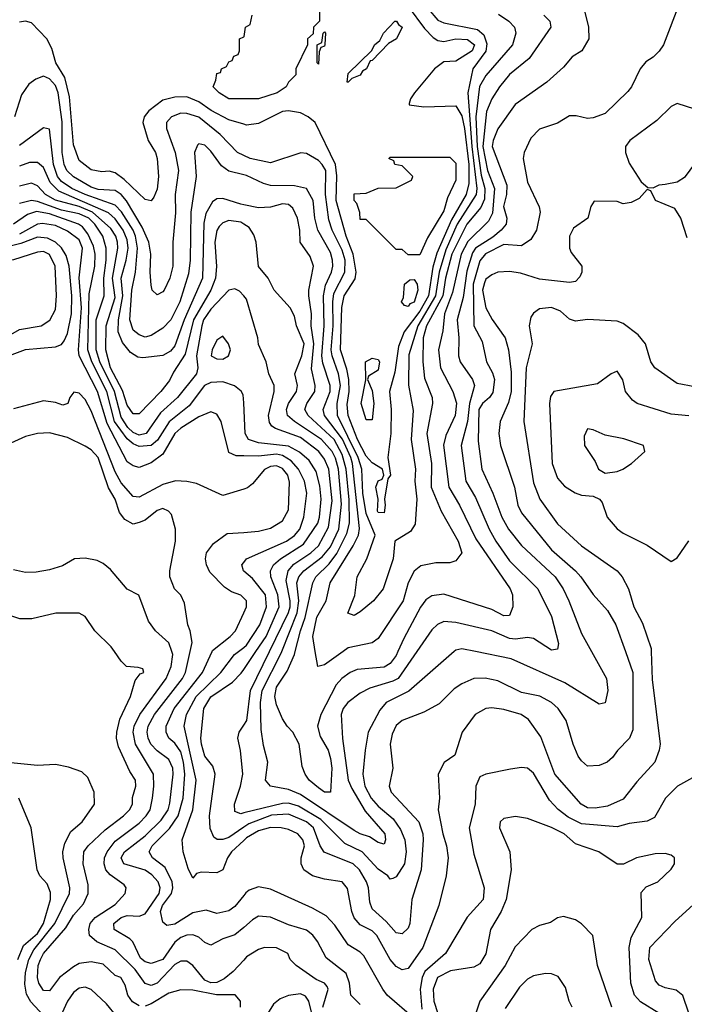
# Model space of a CAD drawing. Header units: inches. Extents: x 1793389 to 1900389, y 320802 to 470796.
# Tile 675 of 752: x 1869250 to 1871474, y 438820 to 442115. Entities that reach past the tile are written whole.
import ezdxf

# ---------------------------------------------------------------- set-up
doc = ezdxf.new("R2010")
doc.units = ezdxf.units.IN
doc.header["$MEASUREMENT"] = 0
for name, color, linetype in [('B8463', 7, 'Continuous'), ('B8464', 7, 'Continuous'), ('B8473', 7, 'Continuous'), ('B8474', 7, 'Continuous')]:
    doc.layers.add(name, color=color, linetype=linetype)

msp = doc.modelspace()

# ---------------------------------------------------------------- linework, layer by layer
at = {"layer": 'B8463', "color": 2}
for points, elevation in [([(1869650, 438814.5), (1869628.2, 438828.2), (1869612, 438850), (1869603.7, 438883.7), (1869589.3, 438909.3), (1869570, 438916), (1869530, 438954), (1869490, 438962.4), (1869450, 438956.2), (1869430, 438945.6), (1869383.8, 438910), (1869350, 438865.2), (1869330, 438866), (1869315.1, 438890), (1869309.8, 438909.8), (1869312.4, 438950), (1869319.8, 438970), (1869330, 438990.3), (1869404.8, 439075.2), (1869430, 439118.4), (1869463.5, 439156.5), (1869479.7, 439190), (1869479.7, 439219.7), (1869463, 439290), (1869465.6, 439330), (1869479.5, 439350), (1869536.4, 439403.6), (1869598.4, 439450), (1869618.4, 439470), (1869627.8, 439490), (1869628.2, 439511.8), (1869639.5, 439550), (1869638, 439570), (1869618.9, 439598.9), (1869581, 439681), (1869574.7, 439710), (1869575.4, 439730), (1869585.6, 439774.4), (1869620.9, 439850), (1869637.2, 439902.8), (1869654, 439926), (1869666, 439930), (1869662, 439942), (1869647.3, 439947.3), (1869608, 439950), (1869590, 439968), (1869567.9, 440000)], 354), ([(1870000, 438967.7), (1869964.9, 438930), (1869935, 438905), (1869910, 438892.8), (1869890, 438891.9), (1869870, 438901), (1869829.7, 438949.7), (1869810, 438963.7), (1869790, 438964.5), (1869770, 438953.3), (1869710.4, 438890), (1869690, 438883), (1869670, 438889.6), (1869636.6, 438936.6), (1869570, 439002.4), (1869508.5, 439028.5), (1869484.5, 439050), (1869482, 439070), (1869486.6, 439090), (1869502.9, 439110), (1869570, 439154), (1869603.7, 439190), (1869606.6, 439210), (1869599.7, 439219.7), (1869553.5, 439253.5), (1869538.9, 439270), (1869533.5, 439290), (1869534.2, 439310), (1869542.7, 439330), (1869570, 439366), (1869650, 439425.7), (1869674, 439450), (1869686.6, 439470), (1869694.7, 439510), (1869699.8, 439550), (1869698.3, 439590), (1869637.7, 439690), (1869629.7, 439730), (1869633.7, 439750), (1869652.4, 439790), (1869741, 439910), (1869757.7, 439950), (1869763, 439990), (1869759.6, 440000)], 350), ([(1870000, 439077.2), (1869970, 439051.8), (1869930, 439038.4), (1869890, 439017.2), (1869870, 439026.6), (1869850, 439044.5), (1869830, 439051.8), (1869810, 439051.3), (1869790, 439043), (1869770, 439027.8), (1869730, 438969.7), (1869690, 438956.4), (1869670, 438962), (1869654.5, 438974.5), (1869628.6, 439028.6), (1869618.8, 439038.8), (1869566.6, 439070), (1869565.1, 439090), (1869590, 439110.3), (1869610, 439117.4), (1869650, 439114.4), (1869670, 439122.8), (1869717.3, 439190), (1869720.5, 439210), (1869714, 439230), (1869693.1, 439253.1), (1869670, 439268.3), (1869599.3, 439290), (1869589.6, 439310), (1869600.7, 439330), (1869670, 439384), (1869723.9, 439436.1), (1869747.1, 439470), (1869752.4, 439492.4), (1869764.4, 439590), (1869763.1, 439610), (1869750, 439638.4), (1869710, 439668), (1869689.8, 439689.8), (1869680.4, 439710), (1869677.6, 439730), (1869680.9, 439750), (1869701.5, 439790), (1869795.1, 439910), (1869805.7, 439930), (1869821, 440000)], 346), ([(1870000, 439184.3), (1869970, 439147), (1869950, 439132.7), (1869910, 439124), (1869874.6, 439134.6), (1869830, 439126.3), (1869770, 439088.3), (1869743.3, 439083.3), (1869730, 439094.5), (1869721.2, 439130), (1869727.9, 439150), (1869758.8, 439190), (1869763.1, 439210), (1869760.3, 439230), (1869737.8, 439277.8), (1869695.1, 439310), (1869683.6, 439330), (1869693.3, 439350), (1869752.1, 439407.9), (1869780.3, 439450), (1869797.4, 439510), (1869802.9, 439590), (1869799.1, 439630), (1869790, 439665.1), (1869770, 439693.3), (1869749.6, 439710), (1869740.7, 439730), (1869740.5, 439750), (1869767.1, 439810), (1869862, 439930), (1869894.4, 440000)], 342), ([(1870000, 439367.4), (1869958.7, 439330), (1869945.7, 439310), (1869930, 439269.2), (1869910, 439259.6), (1869858, 439262), (1869842.4, 439257.6), (1869830, 439242), (1869814.5, 439274.5), (1869797, 439330), (1869794, 439370), (1869829.8, 439470), (1869840.9, 439570), (1869800.4, 439750), (1869808.4, 439790), (1869841.5, 439850), (1869923.5, 439930), (1869969.6, 439990), (1869982.2, 440000)], 338), ([(1870000, 439412), (1869950, 439378), (1869930, 439371.2), (1869911.5, 439371.5), (1869899.6, 439379.6), (1869887.5, 439407.5), (1869885.6, 439450), (1869904.5, 439590), (1869896.9, 439616.9), (1869869.6, 439650), (1869858.4, 439690), (1869856.2, 439710), (1869867.1, 439810), (1869890, 439848.2), (1869962.7, 439897.3), (1869991.7, 439928.3), (1870000, 439940.4)], 334), ([(1870000, 439460), (1869990, 439457.6), (1869970, 439465.2), (1869969.6, 439490), (1869989.6, 439550), (1869996.9, 439590), (1869989.6, 439669.6), (1869980.9, 439710), (1869984.5, 439730), (1870000, 439753.3)], 330), ([(1869330, 438782.6), (1869287.7, 438827.7), (1869273.8, 438853.8), (1869267.6, 438887.6), (1869270, 438926), (1869281.1, 438970), (1869297.8, 439002.2), (1869367.7, 439090), (1869417.6, 439190), (1869418.7, 439210), (1869396.3, 439310), (1869394.7, 439330), (1869401.5, 439358.6), (1869422, 439398), (1869459.3, 439430), (1869501.2, 439490), (1869499.3, 439530), (1869478.6, 439578.6), (1869458, 439598), (1869413.6, 439613.6), (1869370, 439622), (1869310, 439619), (1869210, 439629.3)], 358), ([(1869243.8, 438970), (1869263, 439017), (1869310, 439057.2), (1869330.7, 439090), (1869353.3, 439170), (1869354.1, 439194.1), (1869342.5, 439222.5), (1869318, 439250), (1869309.3, 439270), (1869289.3, 439410), (1869248, 439510)], 362), ([(1869610, 438736.9), (1869541.1, 438821.1), (1869490, 438869.3), (1869470, 438877), (1869450, 438874), (1869430, 438859.5), (1869410.4, 438830), (1869391.2, 438788.8)], 358), ([(1869989.3, 438810), (1869989.2, 438830), (1869971.9, 438851.9), (1869909, 438851), (1869830, 438867.1), (1869790, 438868.2), (1869750, 438857.4), (1869690, 438821.6), (1869670, 438814)], 354)]:
    msp.add_lwpolyline(points, dxfattribs=dict(at, elevation=elevation))
at = {"layer": 'B8464', "color": 2}
for points, elevation in [([(1870000, 441764.9), (1869950, 441779.7), (1869890.7, 441810.7), (1869850, 441839.8), (1869810, 441856.4), (1869770, 441855.6), (1869730, 441844.8), (1869682.4, 441810), (1869667.3, 441790), (1869662, 441770), (1869680.4, 441710), (1869704.9, 441670), (1869710.5, 441650), (1869714.9, 441590), (1869710, 441548), (1869699.3, 441520.7), (1869690, 441508.7), (1869670, 441512.7), (1869600, 441580), (1869570, 441602), (1869550, 441607.6), (1869525.4, 441605.4), (1869490, 441612), (1869450, 441643.7), (1869430, 441695.3), (1869416.9, 441856.9), (1869401.3, 441921.3), (1869371.1, 441970), (1869358.3, 442018.3), (1869340.9, 442050), (1869290, 442103.7), (1869270, 442109.4), (1869250, 442106)], 310), ([(1870000, 441849.5), (1869950, 441849.6), (1869918, 441870), (1869898, 441890), (1869907.3, 441912.7), (1869910, 441934), (1869922, 441938), (1869926, 441950), (1869942, 441958), (1869950, 441974), (1869962, 441978), (1869967.3, 441992.7), (1869982, 441998), (1869986, 442010), (1869986, 442050), (1870000, 442057)], 306), ([(1870000, 441660.3), (1869979.3, 441670), (1869921.6, 441730), (1869850, 441788.4), (1869810, 441801.1), (1869790, 441801.3), (1869758.8, 441790), (1869742, 441770), (1869741.6, 441750), (1869770.2, 441670.2), (1869782.3, 441610), (1869770.3, 441530), (1869771.5, 441468.5), (1869763.1, 441370), (1869763, 441290), (1869752.4, 441250), (1869733.4, 441210), (1869730, 441204), (1869710, 441194), (1869694, 441210), (1869690, 441226), (1869686.6, 441270), (1869689.7, 441330.3), (1869682.3, 441370), (1869660.8, 441420.8), (1869608.4, 441508.4), (1869590, 441529.7), (1869570, 441542.6), (1869513.3, 441546.7), (1869490, 441554.2), (1869430, 441588.6), (1869408.7, 441610), (1869399.8, 441630), (1869392.5, 441670), (1869392.6, 441772.6), (1869378.7, 441870), (1869370, 441894.5), (1869350, 441917), (1869330, 441925.2), (1869304, 441916), (1869280.7, 441899.3), (1869256.8, 441863.2), (1869232.7, 441790)], 314), ([(1870000, 441595.2), (1869950, 441607.3), (1869925.6, 441625.6), (1869890, 441675.1), (1869870, 441695.1), (1869850, 441699), (1869845.2, 441694.8), (1869835.5, 441670), (1869841.1, 441590), (1869823.6, 441470), (1869820.8, 441310), (1869815.3, 441264.7), (1869786.5, 441170), (1869756.5, 441110), (1869730, 441082), (1869690, 441058), (1869670, 441052.7), (1869650, 441059.5), (1869630, 441076), (1869619.1, 441110), (1869625.3, 441210), (1869637.6, 441270), (1869644.2, 441350), (1869637.8, 441390), (1869629.8, 441410), (1869591.6, 441471.6), (1869570, 441494.2), (1869469.7, 441530), (1869424.7, 441550), (1869390, 441573.5), (1869377.4, 441590), (1869364, 441630), (1869350, 441748.7), (1869330, 441752.7), (1869250, 441693.6)], 318), ([(1870000, 441494.8), (1869990, 441496.9), (1869930, 441516.2), (1869910, 441515.1), (1869895.3, 441504.7), (1869873.8, 441466.2), (1869866.4, 441433.6), (1869862.3, 441250), (1869800.6, 441110), (1869770, 441023.7), (1869754.8, 441005.2), (1869730, 440991.3), (1869662.9, 440982.9), (1869645.6, 440985.6), (1869621, 441001), (1869594.8, 441034.8), (1869580.3, 441070), (1869581.4, 441110), (1869595.7, 441190), (1869589.9, 441250), (1869607.2, 441310), (1869613.6, 441350), (1869610, 441378), (1869597.3, 441410), (1869570, 441448.6), (1869548, 441468), (1869381, 441541), (1869352.7, 441570), (1869330, 441619.5), (1869310, 441636.3), (1869283.8, 441636.2), (1869250, 441624.7)], 322), ([(1870000, 441430.6), (1869990, 441436.9), (1869950, 441443), (1869930, 441435.1), (1869917.5, 441422.5), (1869910, 441409), (1869903.9, 441370), (1869909, 441289), (1869905.2, 441250), (1869890.2, 441210), (1869832.5, 441110), (1869804.6, 440995.4), (1869764.9, 440935.1), (1869752.3, 440907.7), (1869723.1, 440870), (1869650, 440796.2), (1869630, 440796.2), (1869610, 440824.5), (1869594.1, 440874.1), (1869554.6, 440950), (1869539.3, 441010), (1869540.3, 441090), (1869570, 441184.7), (1869561.3, 441250), (1869579.3, 441350), (1869577.4, 441370), (1869571.7, 441390), (1869555.7, 441415.7), (1869494, 441470), (1869450, 441489.3), (1869370, 441510.7), (1869336.9, 441530), (1869310, 441558.7), (1869290, 441568), (1869250, 441558)], 326), ([(1870000, 441190.5), (1869986.3, 441206.3), (1869970, 441214), (1869950, 441209.3), (1869890, 441146.3), (1869865.6, 441110), (1869860.2, 441090), (1869842.6, 440990), (1869847, 440950), (1869842.4, 440930), (1869778.7, 440850), (1869721.5, 440798.5), (1869674, 440730), (1869650, 440724.8), (1869630, 440733.3), (1869612.3, 440750), (1869590, 440784.7), (1869567.9, 440870), (1869518.5, 440970), (1869505.9, 441010), (1869506.4, 441110), (1869533.3, 441190), (1869532.1, 441250), (1869539.8, 441310), (1869539.8, 441350), (1869528.4, 441390), (1869502.2, 441430), (1869482.4, 441450), (1869450, 441464.7), (1869390, 441477.2), (1869310, 441506.5), (1869290, 441509.8), (1869250, 441499.2)], 330), ([(1870000, 440833), (1869998.7, 440858.7), (1869991.4, 440871.4), (1869969.7, 440889.7), (1869930, 440902.6), (1869890, 440900.4), (1869869.4, 440890.6), (1869817.2, 440822.8), (1869750.9, 440769.1), (1869712.1, 440707.9), (1869690.1, 440689.9), (1869650, 440686.8), (1869630, 440694.8), (1869610, 440711.8), (1869567.9, 440770), (1869541.9, 440870), (1869491.9, 440970), (1869478.8, 441010), (1869483.1, 441196.9), (1869501.4, 441290), (1869502.8, 441330), (1869497, 441357), (1869478.4, 441398.4), (1869460.9, 441420.9), (1869447.3, 441430), (1869350, 441465.4), (1869307.2, 441472.8), (1869276.8, 441463.2), (1869230.2, 441429.8)], 334), ([(1870000, 440654.7), (1869975.1, 440655.1), (1869950, 440666.6), (1869924.5, 440770), (1869910, 440794), (1869890, 440802.7), (1869850, 440786), (1869790, 440748.2), (1869770, 440729.6), (1869730, 440660.7), (1869690, 440632), (1869650, 440616), (1869630, 440622), (1869610, 440635.1), (1869543.2, 440763.2), (1869510.7, 440870), (1869449.7, 440990), (1869447.7, 441010), (1869457.6, 441150), (1869449.1, 441250.9), (1869460.3, 441350), (1869450, 441377.4), (1869410, 441407.4), (1869370, 441426.2), (1869327.2, 441432.8), (1869310, 441429.8), (1869250, 441397.1)], 338), ([(1869190, 440981.3), (1869270, 441010.4), (1869370, 441020.4), (1869390, 441028), (1869399.8, 441040.2), (1869410, 441064.7), (1869424.2, 441130), (1869425, 441190), (1869415.7, 441290), (1869405.5, 441325.5), (1869390.8, 441350.8), (1869369.8, 441369.8), (1869343.2, 441383.2), (1869310, 441387.1), (1869254.7, 441365.3), (1869210, 441354.4)], 342), ([(1870000, 440543.6), (1869930, 440522), (1869842, 440562), (1869809.7, 440569.7), (1869771.5, 440571.5), (1869730, 440558.9), (1869650, 440517), (1869630, 440519.3), (1869590, 440564.5), (1869570, 440602), (1869490, 440805.2), (1869470, 440844), (1869450, 440865.2), (1869431.6, 440868.4), (1869418, 440850), (1869411.3, 440830), (1869395.3, 440824.7), (1869370, 440834), (1869330, 440839.3), (1869230, 440812)], 342), ([(1869821, 440000), (1869827.6, 440030), (1869820.9, 440070), (1869812.7, 440090), (1869802, 440162), (1869789.3, 440189.3), (1869769, 440210), (1869753.2, 440250), (1869752.7, 440270), (1869772, 440370), (1869772, 440410), (1869758.4, 440458.4), (1869748.7, 440470), (1869730, 440479.3), (1869710, 440472.3), (1869670, 440439.5), (1869650, 440431.6), (1869630, 440427), (1869602.4, 440442.4), (1869585, 440465), (1869569.7, 440510), (1869548.2, 440548.2), (1869513.1, 440650), (1869490, 440674.7), (1869470, 440687.8), (1869410, 440716.9), (1869350, 440731.6), (1869310.5, 440729.5), (1869270, 440719.5), (1869208.5, 440691.5)], 346), ([(1870000, 440179), (1869990, 440189), (1869959.5, 440199.5), (1869935.3, 440215.3), (1869886.2, 440266.2), (1869875.1, 440290), (1869872.3, 440310), (1869876, 440330), (1869898.6, 440361.4), (1869945.2, 440394.8), (1870000, 440399.1)], 342), ([(1869759.6, 440000), (1869749.7, 440029.7), (1869705.2, 440070), (1869682, 440102), (1869649.2, 440189.2), (1869610, 440208.7), (1869554.8, 440274.8), (1869530, 440295.3), (1869510, 440305.2), (1869470, 440313.2), (1869434, 440310), (1869393.2, 440286.8), (1869350, 440273.2), (1869305.6, 440265.6), (1869270, 440265.2), (1869230, 440273.2)], 350), ([(1870000, 440269.2), (1869999, 440270), (1869994, 440290), (1870000, 440297.8)], 338), ([(1869567.9, 440000), (1869556.5, 440016.5), (1869502, 440070), (1869470, 440118), (1869450, 440128.7), (1869371.1, 440128.9), (1869290.7, 440109.3), (1869250.7, 440109.3), (1869130, 440149), (1869110, 440149.2), (1869035.2, 440124.8), (1868990, 440117.2), (1868981, 440110), (1868974.8, 440090), (1868980.4, 440030), (1868989.6, 440000)], 354), ([(1869894.4, 440000), (1869896.2, 440003.8), (1869955.1, 440050), (1869972.3, 440070), (1870000, 440130.1)], 342), ([(1869982.2, 440000), (1870000, 440014.1)], 338)]:
    msp.add_lwpolyline(points, dxfattribs=dict(at, elevation=elevation))
for points, elevation in [([(1869330, 441338.4), (1869310, 441337), (1869230, 441311.1), (1869150, 441301.1), (1869110, 441291.1), (1869042.8, 441270), (1868990, 441229.4), (1868975.8, 441204.2), (1868960.4, 441130), (1868968.4, 441071.6), (1869002.9, 440982.9), (1869023.7, 440963.7), (1869050, 440964.4), (1869250, 441078.4), (1869322, 441090), (1869351.1, 441108.9), (1869370, 441144.7), (1869373.3, 441190), (1869369.5, 441290), (1869350, 441329.2)], 346), ([(1869930, 441055.3), (1869910, 441042), (1869894, 441010), (1869890.8, 440990), (1869910, 440979.3), (1869930, 440979.1), (1869949, 440990), (1869956, 441010), (1869949, 441030)], 334)]:
    msp.add_lwpolyline(points, close=True, dxfattribs=dict(at, elevation=elevation))
at = {"layer": 'B8473', "color": 2}
for points, elevation in [([(1870704.1, 440000), (1870552.5, 439867.5), (1870476.3, 439830), (1870455.6, 439804.4), (1870417.1, 439730), (1870406, 439670), (1870398.7, 439590), (1870405.2, 439550), (1870426.7, 439510), (1870450, 439482.6), (1870500, 439440), (1870524.3, 439404.3), (1870539.5, 439370), (1870544, 439330), (1870538, 439290), (1870510, 439246), (1870499.6, 439240.4), (1870490, 439238), (1870482, 439250), (1870450, 439271.6), (1870396.2, 439330), (1870338.2, 439358.2), (1870257.7, 439437.7), (1870183.3, 439483.3), (1870150, 439492.7), (1870130, 439491.7), (1870000, 439460)], 330), ([(1870000, 439753.3), (1870011.1, 439770), (1870022.6, 439870), (1870086.2, 440000)], 330), ([(1871364.1, 440000), (1871367.1, 439907.1), (1871394, 439690), (1871390.8, 439670), (1871376.3, 439630), (1871315.6, 439564.4), (1871270, 439506.6), (1871217.7, 439482.3), (1871175.9, 439475.9), (1871150, 439477), (1871129.3, 439490), (1871040.7, 439590), (1870994.9, 439714.9), (1870952.9, 439772.9), (1870928.7, 439790), (1870870, 439806), (1870830, 439811.6), (1870810, 439809.5), (1870774.8, 439790), (1870730.7, 439730), (1870707.1, 439652.9), (1870670.9, 439629.1), (1870651.3, 439590), (1870654.8, 439510), (1870650.7, 439470), (1870666.4, 439390), (1870679.1, 439350), (1870684, 439310), (1870677.3, 439250), (1870653, 439150), (1870599.5, 439010), (1870550, 438939.3), (1870530, 438935.1), (1870510, 438946), (1870490, 438969.4), (1870445.6, 439050), (1870430, 439065.6), (1870390, 439085.6), (1870370, 439109.4), (1870362, 439130), (1870347.3, 439207.3), (1870330, 439229.2), (1870270, 439238), (1870230, 439249.4), (1870201.2, 439270), (1870192.7, 439290), (1870192.7, 439310), (1870203.7, 439350), (1870198, 439370), (1870181.2, 439390), (1870150, 439404.5), (1870126, 439410), (1870090, 439411), (1870050, 439400.4), (1870010, 439376.4), (1870000, 439367.4)], 338), ([(1871277.3, 440000), (1871302, 439930), (1871302, 439738), (1871290.8, 439710), (1871250.5, 439669.5), (1871234.6, 439645.4), (1871216, 439630), (1871190, 439619.3), (1871150, 439617.2), (1871130, 439634), (1871119.3, 439650), (1871102, 439690), (1871079.3, 439770), (1871052.7, 439810), (1871029.7, 439829.7), (1870991.2, 439851.2), (1870930, 439862.9), (1870850, 439902), (1870808.5, 439911.5), (1870770, 439909.5), (1870730, 439892.3), (1870704.7, 439875.3), (1870654.6, 439825.4), (1870602.8, 439797.2), (1870530.5, 439769.5), (1870510, 439753.2), (1870496.7, 439723.3), (1870490.5, 439690), (1870499.1, 439610), (1870487.3, 439550), (1870494, 439530), (1870586, 439430), (1870599.5, 439390), (1870601.1, 439370), (1870593.4, 439270), (1870563.1, 439170), (1870555.8, 439090), (1870550, 439074), (1870530, 439056), (1870510, 439059.3), (1870477.2, 439097.2), (1870430, 439139.3), (1870421.7, 439161.7), (1870417.4, 439210), (1870411.2, 439230), (1870388, 439270), (1870366.6, 439290), (1870268.8, 439328.8), (1870256, 439350), (1870233.3, 439410), (1870210, 439430.8), (1870150, 439456.5), (1870092.9, 439452.9), (1870016.7, 439423.3), (1870000, 439412)], 334), ([(1870000, 439940.4), (1870040.9, 440000)], 334), ([(1870579.3, 440000), (1870516.4, 439910), (1870499.2, 439900.8), (1870422.3, 439877.7), (1870390, 439860.7), (1870348, 439830), (1870333, 439810), (1870326.4, 439790), (1870330.3, 439709.7), (1870350.2, 439570), (1870361.8, 439541.8), (1870406.5, 439466.5), (1870472, 439390), (1870474.9, 439370), (1870470, 439355.3), (1870450, 439360.9), (1870420.5, 439380.5), (1870390, 439389.7), (1870370, 439401.3), (1870190, 439521.5), (1870150, 439538.7), (1870090, 439549.2), (1870073.2, 439570), (1870080.7, 439630), (1870066.2, 439686.2), (1870058.9, 439738.9), (1870056.8, 439830), (1870061.5, 439870), (1870125.2, 439994.8), (1870127.3, 440000)], 326), ([(1870515.8, 440000), (1870510, 439987), (1870490, 439960.5), (1870470, 439948.3), (1870379.9, 439940.1), (1870356.3, 439930), (1870328.4, 439910), (1870310, 439889.3), (1870258.4, 439790), (1870246.8, 439750), (1870255.9, 439715.9), (1870283, 439670), (1870290, 439642), (1870294.6, 439610), (1870290.6, 439529.4), (1870270, 439529.5), (1870250, 439543.7), (1870219.3, 439570), (1870206, 439590), (1870195.5, 439615.5), (1870185.2, 439690), (1870164, 439730), (1870145.2, 439750), (1870130, 439775.3), (1870110, 439822), (1870104.2, 439850), (1870110, 439880.7), (1870145.3, 439934.7), (1870169.8, 439990), (1870172.3, 440000)], 322), ([(1870332.7, 440000), (1870270, 439955.3), (1870248, 439950), (1870239.6, 440000)], 318), ([(1871163.9, 440000), (1871214, 439910), (1871219.1, 439870), (1871210, 439829), (1871190, 439824), (1871075.2, 439895.2), (1870895.6, 439975.6), (1870776.2, 440000)], 330), ([(1871502, 439578), (1871452, 439550), (1871411.3, 439510), (1871374.6, 439445.4), (1871350, 439432.3), (1871290, 439425.1), (1871250, 439413.6), (1871130, 439423.5), (1871085.5, 439445.5), (1871051.8, 439471.8), (1871023.1, 439503.1), (1870970, 439592.7), (1870950, 439609.4), (1870930, 439612.3), (1870893.2, 439606.8), (1870810.5, 439589.5), (1870790, 439581.2), (1870776.4, 439550), (1870774.4, 439490), (1870754.9, 439410), (1870770, 439322), (1870804.4, 439210), (1870801.6, 439170), (1870748.3, 439111.7), (1870675.5, 438990), (1870605.8, 438930), (1870597.6, 438910), (1870591.1, 438870), (1870596.3, 438803.7)], 342), ([(1871389.7, 438789.7), (1871327.7, 438827.7), (1871307.8, 438850), (1871295.1, 438890), (1871289.6, 439010), (1871297.1, 439042.9), (1871332.7, 439110), (1871330, 439194), (1871347.3, 439212.7), (1871386, 439230), (1871430, 439272), (1871442, 439290), (1871442, 439310), (1871430, 439319), (1871410, 439324), (1871376.9, 439323.1), (1871314, 439310), (1871270.8, 439289.2), (1871250, 439289), (1871188, 439330), (1871110, 439357.2), (1871072.7, 439390), (1871030, 439411.5), (1870950, 439442), (1870910, 439448), (1870870, 439442), (1870858, 439430), (1870856, 439410), (1870890.6, 439330), (1870895.5, 439270), (1870878, 439170), (1870861.6, 439130), (1870826, 439070), (1870810, 438989), (1870790, 438955.1), (1870770, 438943.6), (1870691.6, 438931.6), (1870648.7, 438910), (1870633.7, 438870), (1870636, 438830), (1870649.2, 438789.2)], 346), ([(1870570, 438772.3), (1870480.7, 438850), (1870465.1, 438870), (1870401.7, 438981.7), (1870390, 438994.5), (1870350, 439019.3), (1870304.9, 439084.9), (1870276.1, 439116.1), (1870230, 439142), (1870090, 439205.1), (1870050, 439212.3), (1870018.8, 439201.2), (1870007, 439193), (1870000, 439184.3)], 342), ([(1871489.6, 438790), (1871469.4, 438849.4), (1871446.8, 438866.8), (1871410, 438874.5), (1871390, 438883.7), (1871378, 438898), (1871356.2, 438970), (1871359.3, 439010), (1871442.9, 439097.1), (1871566.6, 439210)], 342), ([(1870390, 438819), (1870359, 438850), (1870354, 438890), (1870343.3, 438923.3), (1870275.6, 438975.6), (1870247, 439030), (1870231, 439051), (1870210, 439067.3), (1870150, 439085.6), (1870090, 439111.8), (1870050, 439114.5), (1870030, 439102.7), (1870000, 439077.2)], 346), ([(1871232, 438810), (1871183.7, 438950), (1871168.7, 439050), (1871130, 439088.7), (1871110, 439102), (1871070, 439114), (1871050, 439108.7), (1871026.4, 439093.6), (1870990, 439084), (1870964.7, 439070), (1870908.3, 439011.7), (1870874.9, 438950), (1870790.6, 438830), (1870776.3, 438790)], 350), ([(1870264.8, 438810), (1870282.4, 438870), (1870279.1, 438879.1), (1870271, 438891), (1870243.1, 438903.1), (1870175.3, 438950), (1870155.3, 438970), (1870148, 438990), (1870110, 439009), (1870070, 439009.3), (1870050, 439003.7), (1870010, 438978.4), (1870000, 438967.7)], 350), ([(1871099, 438810), (1871089, 438830), (1871076.5, 438876.5), (1871052.5, 438912.5), (1871030, 438921.2), (1871010, 438922.7), (1870970, 438914.5), (1870950, 438903.7), (1870922.9, 438877.1), (1870874.6, 438805.4)], 354), ([(1870236.1, 438756.1), (1870218.3, 438830), (1870207.1, 438847.1), (1870190, 438854.3), (1870150.3, 438849.7), (1870122, 438838), (1870099.3, 438820.7), (1870068.5, 438770)], 354)]:
    msp.add_lwpolyline(points, dxfattribs=dict(at, elevation=elevation))
at = {"layer": 'B8474', "color": 2}
for points, elevation in [([(1870585.3, 442190), (1870650, 442113), (1870670, 442104.4), (1870782, 442082), (1870803.5, 442063.5), (1870813.3, 442033.3), (1870810.2, 442009.8), (1870766.7, 441950), (1870750.2, 441870), (1870763.7, 441690), (1870779.8, 441550), (1870777.6, 441530), (1870714.4, 441430), (1870675.9, 441344.1), (1870654.4, 441270), (1870642.3, 441190), (1870583.2, 441090), (1870552.8, 440992.8), (1870551.7, 440891.7), (1870566.9, 440806.9), (1870560.9, 440710), (1870574.6, 440610), (1870573.1, 440570), (1870579.5, 440510), (1870573.4, 440426.6), (1870558.4, 440401.6), (1870506, 440370), (1870500.5, 440310), (1870467.3, 440210), (1870434, 440170), (1870390, 440133.2), (1870370, 440121.2), (1870348.7, 440128.7), (1870371.9, 440188.1), (1870379.5, 440250), (1870412, 440310), (1870440.5, 440390), (1870410, 440462.7), (1870398.5, 440530), (1870395.3, 440610), (1870383, 440650), (1870313.6, 440790), (1870313.3, 440830), (1870324.2, 440890), (1870317.7, 440930), (1870295.7, 440990), (1870292.8, 441010), (1870298.9, 441090), (1870298.1, 441170), (1870302.1, 441197.9), (1870338, 441270), (1870339.4, 441310), (1870330, 441342.9), (1870295.6, 441410), (1870284.6, 441444.6), (1870274.2, 441530), (1870274.6, 441610), (1870263, 441630), (1870250, 441643), (1870210, 441666.6), (1870190.8, 441669.2), (1870090, 441635.1), (1870022, 441650), (1870000, 441660.3)], 314), ([(1871458, 442170), (1871404.7, 442030), (1871390, 442008.7), (1871370.6, 441989.4), (1871346.2, 441973.8), (1871326.8, 441950), (1871298, 441890), (1871285.2, 441874.8), (1871210, 441801.2), (1871170, 441786), (1871150, 441784), (1871112.9, 441792.9), (1871090, 441792.7), (1871050, 441768.7), (1870990, 441748.7), (1870961.4, 441718.6), (1870938.8, 441670), (1870934.8, 441650), (1870950, 441571.3), (1870988.9, 441488.9), (1870991.8, 441470), (1870980.2, 441410), (1870960.7, 441379.3), (1870930, 441358), (1870870, 441362), (1870808.9, 441331.1), (1870790, 441307.3), (1870767.5, 441230), (1870770.4, 441090), (1870797.7, 441037.7), (1870812.4, 440970), (1870832.6, 440932.6), (1870838.9, 440910), (1870833.4, 440866.6), (1870822.4, 440850), (1870799.3, 440830), (1870787.2, 440810), (1870784.4, 440704.4), (1870797, 440610), (1870834, 440530), (1870864.2, 440450), (1870886.7, 440410), (1870930, 440355.5), (1871042.4, 440250), (1871068.7, 440210), (1871088.5, 440170), (1871130, 440061), (1871163.9, 440000)], 330), ([(1870550, 442158.7), (1870605.3, 442085.3), (1870634.5, 442054.5), (1870650, 442045.5), (1870670, 442041.6), (1870709.8, 442050.2), (1870748.8, 442048.8), (1870772.4, 442030), (1870764.4, 442010), (1870710, 441976), (1870670, 441974), (1870638, 441950), (1870571.3, 441870), (1870558, 441850), (1870554, 441834), (1870554, 441830), (1870603, 441823), (1870710, 441826), (1870730, 441793.4), (1870738.9, 441750), (1870753.5, 441630), (1870753.2, 441566.8), (1870744.2, 441530), (1870695.1, 441444.9), (1870646.2, 441333.8), (1870633.3, 441286.7), (1870618.9, 441190), (1870590, 441139.3), (1870536.5, 441070), (1870518.6, 441021.4), (1870505.3, 440934.7), (1870487.7, 440870), (1870494, 440810), (1870492.7, 440730), (1870482, 440650), (1870491, 440590), (1870482, 440578), (1870471, 440510), (1870474, 440490), (1870470, 440464), (1870450, 440466), (1870448.3, 440470), (1870449.6, 440510), (1870442.7, 440550), (1870450, 440571), (1870463.1, 440576.9), (1870469, 440590), (1870464, 440610), (1870430, 440631.3), (1870410, 440654), (1870380.9, 440710), (1870349.8, 440790), (1870346.5, 440826.5), (1870353, 440870), (1870352.3, 440910), (1870345.4, 440945.4), (1870324, 441010), (1870328.3, 441151.7), (1870336.4, 441190), (1870373, 441247), (1870376.8, 441270), (1870366.9, 441330), (1870343.2, 441390), (1870310, 441509), (1870311.7, 441591.7), (1870307.8, 441630), (1870239.5, 441770), (1870216, 441790), (1870190, 441802.9), (1870150, 441809.6), (1870130, 441807.6), (1870050, 441767), (1870010, 441762), (1870000, 441764.9)], 310), ([(1870254, 442150), (1870254, 442110), (1870234, 442090), (1870232.7, 442067.3), (1870214, 442050), (1870214, 442030), (1870174, 441950), (1870174, 441930), (1870150, 441906), (1870142, 441890), (1870112, 441870), (1870050, 441849.4), (1870000, 441849.5)], 306), ([(1871137.3, 442157.3), (1871154, 442090), (1871154.8, 442050), (1871131.3, 442010), (1871098.8, 441990), (1871070, 441956), (1871014.4, 441905.6), (1870908.8, 441831.2), (1870850, 441749.4), (1870834.3, 441710), (1870832, 441690), (1870880.5, 441560.5), (1870879.6, 441530), (1870869.2, 441490), (1870880.4, 441450), (1870878, 441430), (1870862, 441410), (1870833.6, 441386.4), (1870775.6, 441350), (1870765.3, 441334.7), (1870746.8, 441273.2), (1870734.6, 441185.4), (1870714, 441110), (1870719.6, 441050), (1870718.4, 440990), (1870724.4, 440970), (1870766, 440910), (1870772.2, 440890), (1870755.2, 440830), (1870749.2, 440770), (1870727.7, 440690), (1870743.1, 440570), (1870775.5, 440515.5), (1870821.1, 440410), (1870844.2, 440370), (1870890, 440303.8), (1870984, 440210), (1871030, 440118), (1871053.4, 440026.6), (1871050, 440008.7), (1871030, 440005.2), (1870970, 440043.7), (1870950, 440047), (1870910, 440041.1), (1870890, 440044), (1870830, 440069.6), (1870710, 440097.6), (1870670, 440100.7), (1870648.8, 440091.2), (1870630, 440072.7), (1870579.3, 440000)], 326), ([(1870000, 442057), (1870002, 442058), (1870006, 442090), (1870022, 442098), (1870028, 442130)], 306), ([(1870852.8, 442132.8), (1870887.3, 442110), (1870906, 442090), (1870910.6, 442070), (1870899.1, 442030), (1870810, 441927.3), (1870788.7, 441891.3), (1870776.8, 441790), (1870781, 441690), (1870794.5, 441594.5), (1870806.7, 441550), (1870806.3, 441513.7), (1870794, 441486), (1870746.5, 441430), (1870696.1, 441330), (1870675.5, 441250), (1870665.9, 441190), (1870611.4, 441090), (1870600.7, 441050), (1870599, 440970), (1870605.3, 440914.7), (1870630.4, 440850), (1870632.2, 440830), (1870613.4, 440730), (1870628.9, 440630), (1870627.7, 440550), (1870660.3, 440470), (1870717.6, 440370), (1870730.4, 440330), (1870710, 440303.7), (1870690, 440297), (1870643.4, 440296.6), (1870593.2, 440286.8), (1870570.4, 440269.6), (1870550.4, 440230), (1870533.7, 440170), (1870450, 440044), (1870430, 440029.3), (1870350, 440012.3), (1870332.7, 440000)], 318), ([(1871004.9, 442130), (1871024, 442110), (1871027.7, 442090), (1870955.2, 441984.8), (1870889.3, 441930.7), (1870856.4, 441890), (1870830.4, 441850), (1870812.7, 441807.3), (1870800.7, 441690), (1870816.3, 441610), (1870839.3, 441550), (1870832.6, 441467.4), (1870819.7, 441440.3), (1870750, 441372.6), (1870727.7, 441330), (1870698.7, 441201.3), (1870672.3, 441130), (1870666.1, 441073.9), (1870651.8, 441010), (1870658.7, 440950), (1870700.4, 440870), (1870711.6, 440831.6), (1870708, 440790), (1870676.9, 440723.1), (1870669, 440691), (1870686, 440550), (1870722, 440490), (1870777.4, 440377.4), (1870892, 440210), (1870899.5, 440190), (1870900.4, 440150), (1870890, 440121.2), (1870870, 440119.5), (1870830, 440140.5), (1870670, 440192), (1870630, 440187), (1870610, 440172.7), (1870591.8, 440148.2), (1870535.6, 440044.4), (1870515.8, 440000)], 322), ([(1870239.6, 440000), (1870231.1, 440050), (1870245.1, 440114.9), (1870275.8, 440170), (1870289.7, 440230), (1870366.6, 440353.4), (1870384.2, 440390), (1870387.9, 440412.1), (1870364.4, 440630), (1870358.4, 440650), (1870331.1, 440711.1), (1870270.9, 440790), (1870265.7, 440810), (1870289.8, 440870), (1870289.8, 440890), (1870265.1, 440965.1), (1870261.8, 440990), (1870268.8, 441090), (1870267, 441190), (1870273.8, 441226.2), (1870293.5, 441270), (1870298.5, 441290), (1870297.3, 441310), (1870290, 441335.1), (1870248.5, 441410), (1870238.5, 441450), (1870232.3, 441510), (1870210, 441549.4), (1870170, 441558.9), (1870090, 441559.7), (1870066.1, 441566.1), (1870010, 441592.8), (1870000, 441595.2)], 318), ([(1871484.1, 441384.1), (1871462.7, 441450), (1871443.2, 441483.2), (1871378, 441510), (1871362, 441542), (1871350, 441546), (1871323.6, 441516.4), (1871296.9, 441503.1), (1871270, 441498), (1871250, 441506), (1871172.7, 441507.3), (1871162, 441490), (1871151.3, 441450), (1871103.5, 441416.5), (1871090.8, 441390), (1871090.7, 441350), (1871095.9, 441335.9), (1871131, 441290), (1871131.3, 441270), (1871125.4, 441254.6), (1871110, 441238), (1871090, 441235.3), (1870990, 441246), (1870926.3, 441266.3), (1870890, 441272), (1870850, 441269.4), (1870830, 441260.9), (1870810, 441246), (1870805.5, 441234.5), (1870799.1, 441210), (1870810, 441150.7), (1870831.3, 441111.3), (1870875.5, 441050), (1870886.4, 441010), (1870894.7, 440934.7), (1870894.9, 440870), (1870886.6, 440833.4), (1870858, 440770), (1870853.4, 440730), (1870859.1, 440690), (1870906, 440550), (1870917.6, 440490), (1870930, 440464.9), (1871030, 440340.5), (1871110.6, 440270), (1871127.7, 440250), (1871170, 440190.8), (1871217.7, 440137.7), (1871245.5, 440090), (1871277.3, 440000)], 334), ([(1870172.3, 440000), (1870189.8, 440070), (1870206.3, 440113.7), (1870231.1, 440230), (1870241.1, 440250), (1870285.8, 440294.2), (1870311.6, 440328.4), (1870345, 440395), (1870354.6, 440430), (1870352.5, 440507.5), (1870342.6, 440610), (1870330, 440659.7), (1870302.9, 440710), (1870215.8, 440790), (1870204.7, 440810), (1870211.3, 440830), (1870238.3, 440870), (1870239.1, 440890), (1870226.6, 440946.6), (1870235, 441030), (1870225.3, 441090), (1870227.1, 441130), (1870218, 441190), (1870218, 441210), (1870233.6, 441290), (1870222.7, 441322.7), (1870189.3, 441370), (1870187.6, 441410), (1870179.7, 441450), (1870164.4, 441484.4), (1870150, 441495.6), (1870130, 441498.7), (1870090, 441487.3), (1870050, 441484.5), (1870000, 441494.8)], 322), ([(1870127.3, 440000), (1870179.5, 440130), (1870185, 440170), (1870178.2, 440230), (1870184.8, 440250), (1870201.1, 440270), (1870262.7, 440317.3), (1870290, 440350.3), (1870318.2, 440410), (1870326.8, 440493.2), (1870316.8, 440610), (1870307.3, 440647.3), (1870295.9, 440670), (1870260.4, 440710), (1870169.6, 440770), (1870146.3, 440790), (1870143.5, 440810), (1870149.7, 440830), (1870176.3, 440870), (1870179.7, 440890), (1870171.2, 440930), (1870195.1, 440990), (1870202.3, 441030), (1870176.9, 441090), (1870170, 441122), (1870155.1, 441150), (1870102, 441210), (1870082, 441250), (1870050, 441288.7), (1870041.3, 441370), (1870034.5, 441394.5), (1870018.8, 441418.8), (1870000, 441430.6)], 326), ([(1870086.2, 440000), (1870150, 440130.5), (1870156, 440150), (1870156, 440170), (1870142.4, 440237.6), (1870148.5, 440270), (1870167.9, 440292.1), (1870225.1, 440330), (1870250, 440354.4), (1870284, 440416), (1870295.6, 440504.4), (1870284.8, 440610), (1870270, 440643.6), (1870251.1, 440670), (1870190, 440716.4), (1870106.3, 440746.3), (1870094.2, 440754.1), (1870086.5, 440766.5), (1870083, 440790), (1870102, 440870), (1870102, 440890), (1870083.7, 440930), (1870075.3, 440970), (1870050, 441028), (1870047.3, 441050), (1870010, 441179), (1870000, 441190.5)], 330), ([(1871510, 440886), (1871450, 440897.2), (1871375.3, 440950), (1871362.7, 440970), (1871344.5, 441030), (1871319.8, 441059.8), (1871270, 441097.6), (1871250, 441106), (1871150, 441111.8), (1871110, 441105.2), (1871090, 441112.7), (1871059.7, 441139.7), (1871030, 441151.5), (1870990, 441147), (1870970, 441132.7), (1870961.4, 441118.6), (1870955.5, 441090), (1870965.5, 441030), (1870944.9, 440950), (1870937, 440770), (1870970, 440564.7), (1870990.6, 440510), (1871050, 440427.3), (1871130, 440354), (1871250, 440270.8), (1871266.8, 440250), (1871287.7, 440210), (1871305.5, 440150), (1871335.1, 440095.1), (1871363.8, 440010), (1871364.1, 440000)], 338), ([(1871490, 440789.2), (1871430, 440795.1), (1871317.2, 440830), (1871301.3, 440841.3), (1871277.2, 440870), (1871269.1, 440909.1), (1871250, 440938), (1871230, 440929), (1871183.8, 440896.2), (1871038, 440870), (1871026.2, 440853.8), (1871023, 440830), (1871032.4, 440630), (1871050, 440580.7), (1871073.3, 440553.3), (1871109, 440531), (1871130, 440524), (1871170, 440520.7), (1871190.6, 440510.6), (1871199.1, 440499.1), (1871216, 440450), (1871250, 440411), (1871270, 440396), (1871350, 440356), (1871430, 440302), (1871450, 440314), (1871489.3, 440370.7)], 342), ([(1870040.9, 440000), (1870075.3, 440050), (1870118.4, 440150), (1870114.8, 440190), (1870091.2, 440250), (1870089.7, 440270), (1870099.6, 440290), (1870122.9, 440310), (1870200.2, 440359.8), (1870247.6, 440430), (1870253.8, 440450), (1870258.8, 440510), (1870254.9, 440554.9), (1870242.4, 440602.4), (1870219.2, 440639.2), (1870187.3, 440667.3), (1870150, 440687.6), (1870050, 440698.3), (1870016, 440710), (1870005.1, 440730), (1870000, 440833)], 334), ([(1870000, 440297.8), (1870010, 440310.7), (1870142.9, 440370), (1870170, 440388.9), (1870188.2, 440410), (1870201.7, 440450), (1870211.1, 440530), (1870203.5, 440570), (1870183.9, 440610), (1870158.6, 440638.6), (1870130, 440656.5), (1870110, 440660.6), (1870050, 440654), (1870000, 440654.7)], 338), ([(1870000, 440399.1), (1870050, 440403), (1870090, 440413), (1870130, 440437.3), (1870150, 440474), (1870152.8, 440567.2), (1870147.6, 440590), (1870130, 440612.8), (1870110, 440621.3), (1870090, 440619.7), (1870070, 440609.4), (1870030, 440561.2), (1870012.5, 440547.5), (1870000, 440543.6)], 342), ([(1870000, 440014.1), (1870010, 440022), (1870054.2, 440090), (1870076.4, 440150), (1870072.9, 440190), (1870030, 440244.2), (1870000, 440269.2)], 338), ([(1870000, 440130.1), (1870009.2, 440150), (1870009, 440170), (1870000, 440179)], 342), ([(1870776.2, 440000), (1870730, 440009.4), (1870710, 440005.2), (1870704.1, 440000)], 330)]:
    msp.add_lwpolyline(points, dxfattribs=dict(at, elevation=elevation))
for points, elevation in [([(1870346, 441906), (1870350, 441934), (1870428.4, 442011.6), (1870438, 442030), (1870455.3, 442044.7), (1870468, 442070), (1870506, 442110), (1870511.3, 442110), (1870518, 442098), (1870530.7, 442089.3), (1870511, 442050), (1870484.7, 442035.3), (1870430, 441978), (1870423.6, 441976.4), (1870411, 441950), (1870398, 441942), (1870390, 441928.7), (1870362, 441918), (1870350, 441906)], 306), ([(1870250, 441966), (1870246, 441970), (1870246, 442030), (1870262, 442038), (1870266, 442070), (1870270, 442074), (1870274, 442070), (1870271.3, 442031.3), (1870270, 442026), (1870258, 442022), (1870252.7, 442007.3)], 306), ([(1871450, 441834), (1871430, 441824), (1871382.5, 441777.5), (1871292, 441710), (1871278, 441690), (1871278, 441670), (1871290, 441634), (1871330, 441572), (1871352.7, 441552.7), (1871370, 441552), (1871390, 441562), (1871410, 441564.7), (1871450, 441572), (1871478, 441590), (1871537.2, 441670), (1871556.6, 441703.4), (1871588.7, 441790), (1871582, 441810), (1871570, 441822), (1871550, 441828.7), (1871510, 441815.3)], 334), ([(1870550, 441328), (1870530, 441346), (1870510, 441346), (1870410, 441446), (1870390, 441446), (1870389, 441469), (1870379, 441499), (1870369.3, 441510), (1870370, 441532), (1870410, 441534), (1870450, 441551.3), (1870510, 441552), (1870562, 441578), (1870566, 441590), (1870530, 441626), (1870506, 441630), (1870502, 441642), (1870486, 441650), (1870490, 441654), (1870690, 441654), (1870710, 441634), (1870710, 441578), (1870682, 441518), (1870670, 441475.3), (1870615.2, 441384.8), (1870590, 441328)], 306), ([(1870550, 441155.3), (1870538, 441158), (1870528, 441170), (1870534.6, 441185.4), (1870538, 441230), (1870556.4, 441243.6), (1870570, 441244.7), (1870581, 441230), (1870582.8, 441210), (1870570, 441169.5), (1870555.9, 441164.1)], 306), ([(1870410, 440775.3), (1870392.7, 440830), (1870409.1, 440909.1), (1870408, 440970), (1870430, 440982), (1870450, 440978), (1870454.8, 440970), (1870450, 440942), (1870418, 440922), (1870414, 440910), (1870430, 440874), (1870435.8, 440830), (1870430, 440775.3)], 306), ([(1871150, 440746), (1871139.6, 440720.4), (1871141, 440690), (1871175.9, 440635.9), (1871186.8, 440610), (1871210, 440597.3), (1871250, 440602.4), (1871269, 440610), (1871297.2, 440630), (1871342, 440670), (1871338, 440690), (1871272.1, 440712.1), (1871210, 440724), (1871170, 440742)], 346)]:
    msp.add_lwpolyline(points, close=True, dxfattribs=dict(at, elevation=elevation))

doc.saveas('drawing.dxf')
